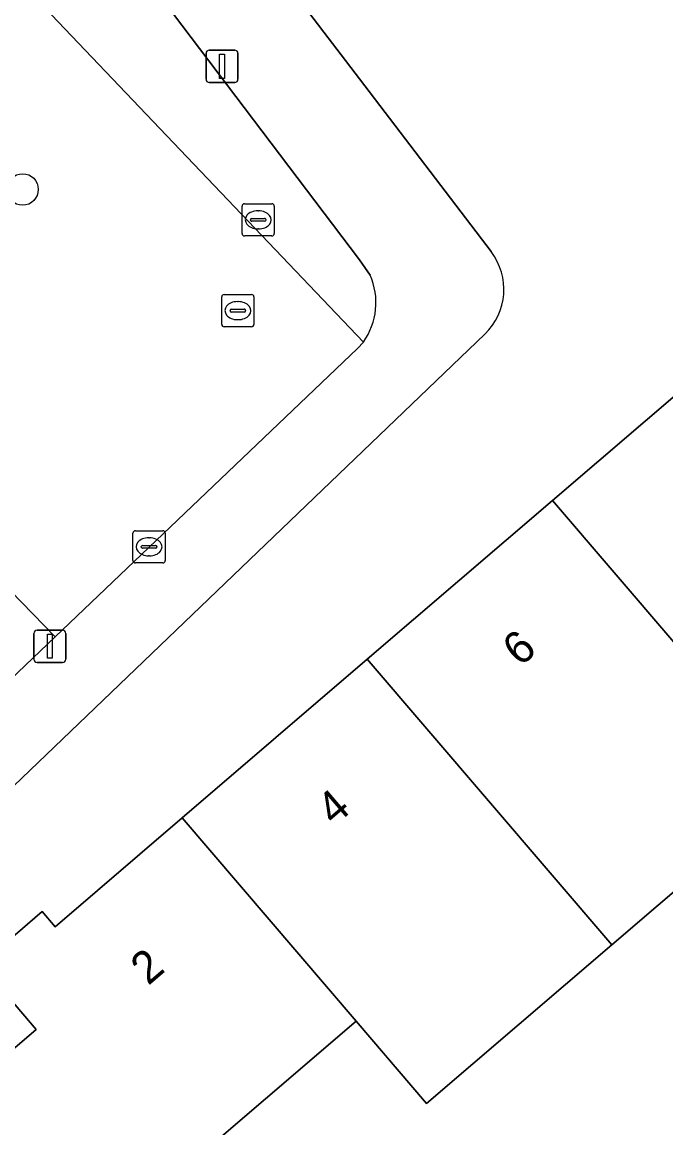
# Model space of a CAD drawing. Extents: x 159352 to 160617, y 385888 to 387323.
# Drawn here: x 160029.73 to 160049.7, y 386467.47 to 386501.76 of the extents above; entities that cross this region are included whole.
import ezdxf

# ---------------------------------------------------------------- set-up
doc = ezdxf.new("R2010")
doc.units = 0
for name, color, linetype in [('IMGEO_Boom', 7, 'Continuous'), ('IMGEO_Erf', 7, 'Continuous'), ('IMGEO_Groenvoorziening', 7, 'Continuous'), ('IMGEO_Kolk', 7, 'Continuous'), ('IMGEO_Lichtmast', 7, 'Continuous'), ('IMGEO_Pand', 7, 'Continuous'), ('IMGEO_Pand_nummerreeks', 7, 'Continuous'), ('IMGEO_Rioolput', 7, 'Continuous'), ('IMGEO_Voetpad_open', 7, 'Continuous')]:
    doc.layers.add(name, color=color, linetype=linetype)

msp = doc.modelspace()

# ---------------------------------------------------------------- linework, layer by layer
at = {"layer": 'IMGEO_Boom'}
msp.add_circle((160029.744, 386496.572), 0.489, dxfattribs=at)
at = {"layer": 'IMGEO_Erf'}
for points in [[(160009.619, 386540.052), (160032.226, 386510.438), (160040.194, 386500), (160044.282, 386494.645)], [(160044.084, 386492.088), (160025.427, 386474.216)], [(160053.771, 386478.075), (160048.025, 386473.154), (160042.279, 386468.233), (160040.093, 386470.785), (160034.465, 386465.964), (160034.9, 386465.456), (160035.611, 386464.626), (160033.046, 386462.429), (160034.021, 386461.289), (160033.777, 386461.08), (160027.584, 386468.311), (160030.166, 386470.522), (160028.435, 386472.542), (160030.35, 386474.182), (160030.753, 386473.712), (160034.693, 386477.087), (160040.439, 386482.008), (160046.185, 386486.93), (160051.93, 386491.851)]]:
    msp.add_lwpolyline(points, dxfattribs=at)
msp.add_arc((160042.752, 386493.477), 1.925, 313.7905, 37.3539, dxfattribs=at)
at = {"layer": 'IMGEO_Groenvoorziening'}
for points in [[(160027.84, 386507.253), (160027.469, 386506.933), (160027.12, 386506.577), (160026.677, 386506.148), (160026.84, 386505.979), (160040.317, 386491.842)], [(160040.527, 386493.916), (160040.2, 386494.386), (160030.853, 386506.739)]]:
    msp.add_lwpolyline(points, dxfattribs=at)
for points in [[(160026.84, 386505.979), (160026.677, 386506.148), (160025.145, 386504.665), (160025.291, 386504.514), (160028.281, 386501.477), (160028.663, 386501.036), (160020.645, 386493.366), (160027.959, 386485.658), (160028.946, 386484.618), (160029.366, 386484.13), (160030.759, 386482.699), (160040.137, 386491.644), (160040.317, 386491.842)], [(160030.759, 386482.699), (160029.366, 386484.13), (160023.084, 386478.271), (160022.576, 386478.832), (160021.168, 386477.491), (160023.118, 386475.41)]]:
    msp.add_lwpolyline(points, close=True, dxfattribs=at)
msp.add_arc((160038.604, 386493.063), 2.104, 324.5196, 23.917, dxfattribs=at)
at = {"layer": 'IMGEO_Kolk'}
for p, q in [((160033.169, 386485.066), (160033.169, 386485.918)), ((160033.244, 386485.992), (160034.096, 386485.992)), ((160034.17, 386485.918), (160034.17, 386485.066)), ((160033.428, 386485.486), (160033.428, 386485.498)), ((160033.866, 386485.449), (160033.468, 386485.449)), ((160033.471, 386485.535), (160033.869, 386485.535)), ((160033.657, 386485.772), (160033.682, 386485.772)), ((160033.912, 386485.498), (160033.912, 386485.486)), ((160033.68, 386485.212), (160033.655, 386485.212)), ((160034.096, 386484.992), (160033.244, 386484.992))]:
    msp.add_line(p, q, dxfattribs=at)
for points in [[(160033.169, 386485.066), (160033.169, 386485.918)], [(160033.244, 386485.992), (160034.096, 386485.992)], [(160034.17, 386485.918), (160034.17, 386485.066)], [(160034.096, 386484.992), (160033.244, 386484.992)]]:
    msp.add_lwpolyline(points, dxfattribs=at)
for centre, radius, start, end in [((160033.246, 386485.916), 0.0765, 91.552, 178.448), ((160033.246, 386485.916), 0.0765, 91.552, 178.448), ((160034.094, 386485.916), 0.0765, 1.552, 88.448), ((160034.094, 386485.916), 0.0765, 1.552, 88.448), ((160033.468, 386485.495), 0.0403, 85.8775, 175.7526), ((160033.465, 386485.485), 0.0366, 178.938, 274.7102), ((160033.869, 386485.492), 0.043, 264.8664, 352.4533), ((160033.873, 386485.497), 0.0386, 1.7309, 96.639), ((160033.246, 386485.068), 0.0765, 181.552, 268.448), ((160033.246, 386485.068), 0.0765, 181.552, 268.448), ((160034.094, 386485.068), 0.0765, 271.552, 358.448), ((160034.094, 386485.068), 0.0765, 271.552, 358.448)]:
    msp.add_arc(centre, radius, start, end, dxfattribs=at)
for centre, major_axis, ratio, start_param, end_param in [((160033.656, 386485.492), (-0.387, 0.002), 0.722429, 4.712389, 7.853982), ((160033.681, 386485.492), (-0.39, 0.002), 0.717154, 1.570796, 4.712389)]:
    msp.add_ellipse(centre, major_axis=major_axis, ratio=ratio, start_param=start_param, end_param=end_param, dxfattribs=at)
at = {"layer": 'IMGEO_Lichtmast'}
for p, q in [((160035.537, 386500.891), (160036.327, 386500.891)), ((160036.327, 386500.891), (160035.537, 386500.891)), ((160035.437, 386499.991), (160035.437, 386500.791)), ((160035.437, 386500.791), (160035.437, 386499.991)), ((160036.427, 386500.791), (160036.427, 386499.991)), ((160036.427, 386499.991), (160036.427, 386500.791)), ((160036.327, 386499.891), (160035.537, 386499.891)), ((160035.537, 386499.891), (160036.327, 386499.891)), ((160030.095, 386482.009), (160030.095, 386482.809)), ((160030.095, 386482.809), (160030.095, 386482.009)), ((160030.195, 386482.909), (160030.985, 386482.909)), ((160030.985, 386482.909), (160030.195, 386482.909)), ((160031.085, 386482.809), (160031.085, 386482.009)), ((160031.085, 386482.009), (160031.085, 386482.809)), ((160030.985, 386481.909), (160030.195, 386481.909)), ((160030.195, 386481.909), (160030.985, 386481.909))]:
    msp.add_line(p, q, dxfattribs=at)
for points in [[(160035.857, 386500.766), (160036.007, 386500.766), (160036.007, 386500.016), (160035.857, 386500.016), (160035.857, 386500.766)], [(160030.515, 386482.784), (160030.665, 386482.784), (160030.665, 386482.034), (160030.515, 386482.034), (160030.515, 386482.784)]]:
    msp.add_lwpolyline(points, dxfattribs=at)
for centre, start, end in [((160035.537, 386500.791), 90, 180), ((160035.537, 386500.791), 90, 180), ((160036.327, 386500.791), 0, 90), ((160036.327, 386500.791), 360, 90), ((160035.537, 386499.991), 180, 270), ((160035.537, 386499.991), 180, 270), ((160036.327, 386499.991), 270, 0), ((160036.327, 386499.991), 270, 0), ((160030.195, 386482.809), 90, 180), ((160030.195, 386482.809), 90, 180), ((160030.985, 386482.809), 0, 90), ((160030.985, 386482.809), 360, 90), ((160030.195, 386482.009), 180, 270), ((160030.195, 386482.009), 180, 270), ((160030.985, 386482.009), 270, 0), ((160030.985, 386482.009), 270, 0)]:
    msp.add_arc(centre, 0.1, start, end, dxfattribs=at)
at = {"layer": 'IMGEO_Pand'}
for points in [[(160057.33, 386485.549), (160051.93, 386491.851), (160046.185, 386486.93), (160053.771, 386478.075), (160059.518, 386482.997)], [(160046.185, 386486.93), (160040.439, 386482.008), (160048.025, 386473.154), (160053.771, 386478.075)], [(160040.439, 386482.008), (160034.693, 386477.087), (160040.093, 386470.785), (160042.279, 386468.233), (160048.025, 386473.154)], [(160034.693, 386477.087), (160030.753, 386473.712), (160030.35, 386474.182), (160028.435, 386472.542), (160030.166, 386470.522), (160027.584, 386468.311), (160033.777, 386461.08), (160034.021, 386461.289), (160033.046, 386462.429), (160035.611, 386464.626), (160034.9, 386465.456), (160034.465, 386465.964), (160040.093, 386470.785)]]:
    msp.add_lwpolyline(points, close=True, dxfattribs=at)
at = {"layer": 'IMGEO_Rioolput'}
for p, q in [((160036.629, 386496.13), (160037.481, 386496.13)), ((160036.554, 386495.204), (160036.554, 386496.056)), ((160037.042, 386495.91), (160037.067, 386495.91)), ((160037.555, 386496.056), (160037.555, 386495.204)), ((160036.813, 386495.624), (160036.813, 386495.636)), ((160037.251, 386495.587), (160036.853, 386495.587)), ((160036.856, 386495.673), (160037.254, 386495.673)), ((160037.297, 386495.636), (160037.297, 386495.624)), ((160037.481, 386495.13), (160036.629, 386495.13)), ((160037.065, 386495.35), (160037.04, 386495.35)), ((160035.923, 386492.389), (160035.923, 386493.241)), ((160035.998, 386493.315), (160036.85, 386493.315)), ((160036.411, 386493.095), (160036.436, 386493.095)), ((160036.924, 386493.241), (160036.924, 386492.389)), ((160036.182, 386492.809), (160036.182, 386492.821)), ((160036.62, 386492.772), (160036.222, 386492.772)), ((160036.225, 386492.858), (160036.623, 386492.858)), ((160036.666, 386492.821), (160036.666, 386492.809)), ((160036.85, 386492.315), (160035.998, 386492.315)), ((160036.434, 386492.535), (160036.409, 386492.535))]:
    msp.add_line(p, q, dxfattribs=at)
for points in [[(160036.629, 386496.13), (160037.481, 386496.13)], [(160036.554, 386495.204), (160036.554, 386496.056)], [(160037.555, 386496.056), (160037.555, 386495.204)], [(160037.481, 386495.13), (160036.629, 386495.13)], [(160035.923, 386492.389), (160035.923, 386493.241)], [(160035.998, 386493.315), (160036.85, 386493.315)], [(160036.924, 386493.241), (160036.924, 386492.389)], [(160036.85, 386492.315), (160035.998, 386492.315)]]:
    msp.add_lwpolyline(points, dxfattribs=at)
for centre, radius, start, end in [((160036.631, 386496.054), 0.0765, 91.552, 178.448), ((160036.631, 386496.054), 0.0765, 91.552, 178.448), ((160037.479, 386496.054), 0.0765, 1.552, 88.448), ((160037.479, 386496.054), 0.0765, 1.552, 88.448), ((160036.853, 386495.633), 0.0403, 85.8775, 175.7526), ((160036.85, 386495.623), 0.0366, 178.938, 274.7102), ((160037.254, 386495.63), 0.043, 264.8664, 352.4533), ((160037.258, 386495.635), 0.0386, 1.7309, 96.639), ((160036.631, 386495.206), 0.0765, 181.552, 268.448), ((160036.631, 386495.206), 0.0765, 181.552, 268.448), ((160037.479, 386495.206), 0.0765, 271.552, 358.448), ((160037.479, 386495.206), 0.0765, 271.552, 358.448), ((160036, 386493.239), 0.0765, 91.552, 178.448), ((160036, 386493.239), 0.0765, 91.552, 178.448), ((160036.848, 386493.239), 0.0765, 1.552, 88.448), ((160036.848, 386493.239), 0.0765, 1.552, 88.448), ((160036.222, 386492.818), 0.0403, 85.8775, 175.7526), ((160036.219, 386492.808), 0.0366, 178.938, 274.7102), ((160036.623, 386492.815), 0.043, 264.8664, 352.4533), ((160036.627, 386492.82), 0.0386, 1.7309, 96.639), ((160036, 386492.391), 0.0765, 181.552, 268.448), ((160036, 386492.391), 0.0765, 181.552, 268.448), ((160036.848, 386492.391), 0.0765, 271.552, 358.448), ((160036.848, 386492.391), 0.0765, 271.552, 358.448)]:
    msp.add_arc(centre, radius, start, end, dxfattribs=at)
for centre, major_axis, ratio, start_param, end_param in [((160037.041, 386495.63), (-0.387, 0.002), 0.722429, 4.712389, 7.853982), ((160037.066, 386495.63), (-0.39, 0.002), 0.717154, 1.570796, 4.712389), ((160036.41, 386492.815), (-0.387, 0.002), 0.722429, 4.712389, 7.853982), ((160036.435, 386492.815), (-0.39, 0.002), 0.717154, 1.570796, 4.712389)]:
    msp.add_ellipse(centre, major_axis=major_axis, ratio=ratio, start_param=start_param, end_param=end_param, dxfattribs=at)
at = {"layer": 'IMGEO_Voetpad_open'}
for points in [[(160044.282, 386494.645), (160040.194, 386500), (160032.226, 386510.438)], [(160030.329, 386507.303), (160030.537, 386507.114), (160030.853, 386506.739), (160040.2, 386494.386), (160040.527, 386493.916)], [(160025.427, 386474.216), (160044.084, 386492.088)], [(160040.317, 386491.842), (160040.137, 386491.644), (160030.759, 386482.699), (160023.118, 386475.41), (160022.971, 386475.27)]]:
    msp.add_lwpolyline(points, dxfattribs=at)
for centre, radius, start, end in [((160042.752, 386493.477), 1.925, 313.7905, 37.3539), ((160038.604, 386493.063), 2.104, 324.5196, 23.917)]:
    msp.add_arc(centre, radius, start, end, dxfattribs=at)

# ---------------------------------------------------------------- texts
at = {"layer": 'IMGEO_Pand_nummerreeks'}
for s, rotation, p in [('6', 40.5826, (160045.182, 386481.752)), ('4', 40.5813, (160039.414, 386476.812)), ('2', 40.5813, (160033.644, 386471.869))]:
    msp.add_text(s, height=1, rotation=rotation, dxfattribs=at).set_placement(p)

doc.saveas('drawing.dxf')
